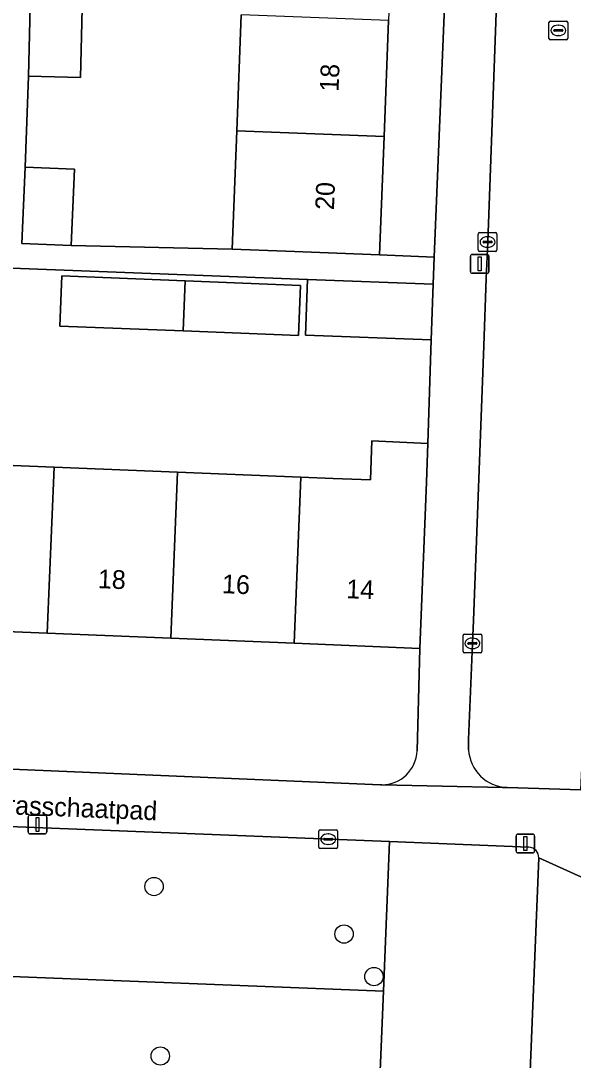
# Model space of a CAD drawing. Extents: x 160732 to 162107, y 387428 to 388479.
# Drawn here: x 161585.9 to 161615.4, y 387874.9 to 387930.4 of the extents above; entities that cross this region are included whole.
import ezdxf

# ---------------------------------------------------------------- set-up
doc = ezdxf.new("R2010")
doc.units = 0
for name, color, linetype in [('IMGEO_Boom', 7, 'Continuous'), ('IMGEO_Erf', 7, 'Continuous'), ('IMGEO_Groenvoorziening', 7, 'Continuous'), ('IMGEO_Kolk', 7, 'Continuous'), ('IMGEO_Lichtmast', 7, 'Continuous'), ('IMGEO_Openbare_ruimte_label', 7, 'Continuous'), ('IMGEO_Pand', 7, 'Continuous'), ('IMGEO_Pand_nummerreeks', 7, 'Continuous'), ('IMGEO_Rijbaan_lokaal_open', 7, 'Continuous'), ('IMGEO_Rioolput', 7, 'Continuous'), ('IMGEO_Voetpad_open', 7, 'Continuous')]:
    doc.layers.add(name, color=color, linetype=linetype)

msp = doc.modelspace()

# ---------------------------------------------------------------- linework, layer by layer
at = {"layer": 'IMGEO_Boom'}
for centre in [(161593.059, 387884.158), (161603.2, 387881.621), (161604.797, 387879.35), (161593.391, 387875.109)]:
    msp.add_circle(centre, 0.489, dxfattribs=at)
at = {"layer": 'IMGEO_Erf'}
for points in [[(161610.564, 387979.956), (161607.502, 387980.082), (161607.257, 387973.764), (161607.017, 387967.568), (161606.776, 387961.371), (161606.536, 387955.175), (161606.295, 387948.978), (161606.055, 387942.782), (161605.815, 387936.585), (161605.574, 387930.389), (161605.334, 387924.192), (161605.089, 387917.875), (161608.015, 387917.755)], [(161607.851, 387913.352), (161601.138, 387913.588), (161601.243, 387916.561), (161568.289, 387917.831), (161568.163, 387914.729), (161568.037, 387911.626), (161567.911, 387908.523), (161567.864, 387907.354), (161574.542, 387907.083), (161581.131, 387906.816), (161587.721, 387906.549), (161594.31, 387906.282), (161600.9, 387906.014), (161602.612, 387905.945), (161604.609, 387905.864), (161604.677, 387907.954), (161607.673, 387907.809)], [(161588.027, 387914.081), (161588.135, 387916.76), (161594.724, 387916.495), (161600.878, 387916.249), (161600.77, 387913.57), (161594.616, 387913.817)]]:
    msp.add_lwpolyline(points, close=True, dxfattribs=at)
for points in [[(161589.214, 387931.024), (161589.131, 387927.349), (161586.364, 387927.412), (161586.183, 387922.56), (161588.812, 387922.447), (161588.637, 387918.381), (161597.228, 387918.18), (161597.473, 387924.497), (161597.713, 387930.694)], [(161607.248, 387896.871), (161600.539, 387897.143), (161593.95, 387897.41), (161587.361, 387897.677), (161580.771, 387897.945), (161574.182, 387898.212), (161567.472, 387898.484), (161567.628, 387902.319), (161562.294, 387902.535), (161561.99, 387893.171)], [(161607.095, 387891.406), (161607.248, 387896.871)], [(161563.683, 387891.347), (161605.141, 387889.589), (161605.217, 387889.587)]]:
    msp.add_lwpolyline(points, dxfattribs=at)
msp.add_arc((161605.221, 387891.462), 1.875, 269.8699, 358.3015, dxfattribs=at)
at = {"layer": 'IMGEO_Groenvoorziening'}
for points in [[(161605.305, 387878.566), (161605.622, 387886.559), (161583.948, 387887.42), (161583.631, 387879.426)], [(161604.965, 387870.483), (161605.305, 387878.566), (161583.631, 387879.426), (161583.311, 387871.368)]]:
    msp.add_lwpolyline(points, close=True, dxfattribs=at)
for points in [[(161613.061, 387886.264), (161605.622, 387886.559), (161605.305, 387878.566), (161604.965, 387870.483), (161611.022, 387870.235), (161611.119, 387870.233)], [(161613.037, 387872.087), (161613.592, 387885.689)]]:
    msp.add_lwpolyline(points, dxfattribs=at)
msp.add_arc((161613.041, 387885.713), 0.552, 357.5567, 87.8869, dxfattribs=at)
at = {"layer": 'IMGEO_Kolk'}
for p, q in [((161610.358, 387918.141), (161610.358, 387918.993)), ((161610.433, 387919.067), (161611.285, 387919.067)), ((161611.359, 387918.993), (161611.359, 387918.141)), ((161610.617, 387918.561), (161610.617, 387918.573)), ((161611.055, 387918.524), (161610.657, 387918.524)), ((161610.66, 387918.61), (161611.058, 387918.61)), ((161610.846, 387918.847), (161610.871, 387918.847)), ((161611.101, 387918.573), (161611.101, 387918.561)), ((161611.285, 387918.067), (161610.433, 387918.067)), ((161610.869, 387918.287), (161610.844, 387918.287)), ((161609.55, 387896.712), (161609.55, 387897.564)), ((161609.625, 387897.638), (161610.477, 387897.638)), ((161610.038, 387897.418), (161610.063, 387897.418)), ((161610.551, 387897.564), (161610.551, 387896.712)), ((161609.809, 387897.132), (161609.809, 387897.144)), ((161610.247, 387897.095), (161609.849, 387897.095)), ((161609.852, 387897.181), (161610.25, 387897.181)), ((161610.061, 387896.858), (161610.036, 387896.858)), ((161610.293, 387897.144), (161610.293, 387897.132)), ((161610.477, 387896.638), (161609.625, 387896.638)), ((161601.856, 387886.258), (161601.856, 387887.11)), ((161601.931, 387887.184), (161602.783, 387887.184)), ((161602.158, 387886.727), (161602.556, 387886.727)), ((161602.344, 387886.964), (161602.369, 387886.964)), ((161602.857, 387887.11), (161602.857, 387886.258)), ((161602.783, 387886.184), (161601.931, 387886.184)), ((161602.115, 387886.678), (161602.115, 387886.69)), ((161602.553, 387886.641), (161602.155, 387886.641)), ((161602.367, 387886.404), (161602.342, 387886.404)), ((161602.599, 387886.69), (161602.599, 387886.678))]:
    msp.add_line(p, q, dxfattribs=at)
for points in [[(161610.358, 387918.141), (161610.358, 387918.993)], [(161610.433, 387919.067), (161611.285, 387919.067)], [(161611.359, 387918.993), (161611.359, 387918.141)], [(161611.285, 387918.067), (161610.433, 387918.067)], [(161609.55, 387896.712), (161609.55, 387897.564)], [(161609.625, 387897.638), (161610.477, 387897.638)], [(161610.551, 387897.564), (161610.551, 387896.712)], [(161610.477, 387896.638), (161609.625, 387896.638)], [(161601.856, 387886.258), (161601.856, 387887.11)], [(161601.931, 387887.184), (161602.783, 387887.184)], [(161602.857, 387887.11), (161602.857, 387886.258)], [(161602.783, 387886.184), (161601.931, 387886.184)]]:
    msp.add_lwpolyline(points, dxfattribs=at)
for centre, radius, start, end in [((161610.435, 387918.991), 0.0765, 91.552, 178.448), ((161610.435, 387918.991), 0.0765, 91.552, 178.448), ((161611.283, 387918.991), 0.0765, 1.552, 88.448), ((161611.283, 387918.991), 0.0765, 1.552, 88.448), ((161610.657, 387918.57), 0.0403, 85.8775, 175.7526), ((161610.654, 387918.56), 0.0366, 178.938, 274.7102), ((161611.058, 387918.567), 0.043, 264.8664, 352.4533), ((161611.062, 387918.572), 0.0386, 1.7309, 96.639), ((161610.435, 387918.143), 0.0765, 181.552, 268.448), ((161610.435, 387918.143), 0.0765, 181.552, 268.448), ((161611.283, 387918.143), 0.0765, 271.552, 358.448), ((161611.283, 387918.143), 0.0765, 271.552, 358.448), ((161609.627, 387897.562), 0.0765, 91.552, 178.448), ((161609.627, 387897.562), 0.0765, 91.552, 178.448), ((161610.475, 387897.562), 0.0765, 1.552, 88.448), ((161610.475, 387897.562), 0.0765, 1.552, 88.448), ((161609.627, 387896.714), 0.0765, 181.552, 268.448), ((161609.627, 387896.714), 0.0765, 181.552, 268.448), ((161609.849, 387897.141), 0.0403, 85.8775, 175.7526), ((161609.846, 387897.131), 0.0366, 178.938, 274.7102), ((161610.25, 387897.138), 0.043, 264.8664, 352.4533), ((161610.254, 387897.143), 0.0386, 1.7309, 96.639), ((161610.475, 387896.714), 0.0765, 271.552, 358.448), ((161610.475, 387896.714), 0.0765, 271.552, 358.448), ((161601.933, 387887.108), 0.0765, 91.552, 178.448), ((161601.933, 387887.108), 0.0765, 91.552, 178.448), ((161602.155, 387886.687), 0.0403, 85.8775, 175.7526), ((161602.56, 387886.689), 0.0386, 1.7309, 96.639), ((161602.781, 387887.108), 0.0765, 1.552, 88.448), ((161602.781, 387887.108), 0.0765, 1.552, 88.448), ((161601.933, 387886.26), 0.0765, 181.552, 268.448), ((161601.933, 387886.26), 0.0765, 181.552, 268.448), ((161602.152, 387886.677), 0.0366, 178.938, 274.7102), ((161602.556, 387886.684), 0.043, 264.8664, 352.4533), ((161602.781, 387886.26), 0.0765, 271.552, 358.448), ((161602.781, 387886.26), 0.0765, 271.552, 358.448)]:
    msp.add_arc(centre, radius, start, end, dxfattribs=at)
for centre, major_axis, ratio, start_param, end_param in [((161610.845, 387918.567), (-0.387, 0.002), 0.722429, 4.712389, 7.853982), ((161610.87, 387918.567), (-0.39, 0.002), 0.717154, 1.570796, 4.712389), ((161610.037, 387897.138), (-0.387, 0.002), 0.722429, 4.712389, 7.853982), ((161610.062, 387897.138), (-0.39, 0.002), 0.717154, 1.570796, 4.712389), ((161602.343, 387886.684), (-0.387, 0.002), 0.722429, 4.712389, 7.853982), ((161602.368, 387886.684), (-0.39, 0.002), 0.717154, 1.570796, 4.712389)]:
    msp.add_ellipse(centre, major_axis=major_axis, ratio=ratio, start_param=start_param, end_param=end_param, dxfattribs=at)
at = {"layer": 'IMGEO_Lichtmast'}
for p, q in [((161609.943, 387916.999), (161609.943, 387917.799)), ((161609.943, 387917.799), (161609.943, 387916.999)), ((161610.043, 387917.899), (161610.833, 387917.899)), ((161610.833, 387917.899), (161610.043, 387917.899)), ((161610.933, 387917.799), (161610.933, 387916.999)), ((161610.933, 387916.999), (161610.933, 387917.799)), ((161610.833, 387916.899), (161610.043, 387916.899)), ((161610.043, 387916.899), (161610.833, 387916.899)), ((161586.341, 387887.069), (161586.341, 387887.869)), ((161586.341, 387887.869), (161586.341, 387887.069)), ((161586.441, 387887.969), (161587.231, 387887.969)), ((161587.231, 387887.969), (161586.441, 387887.969)), ((161587.331, 387887.869), (161587.331, 387887.069)), ((161587.331, 387887.069), (161587.331, 387887.869)), ((161587.231, 387886.969), (161586.441, 387886.969)), ((161586.441, 387886.969), (161587.231, 387886.969)), ((161612.379, 387886.055), (161612.379, 387886.855)), ((161612.379, 387886.855), (161612.379, 387886.055)), ((161612.479, 387886.955), (161613.269, 387886.955)), ((161613.269, 387886.955), (161612.479, 387886.955)), ((161613.369, 387886.855), (161613.369, 387886.055)), ((161613.369, 387886.055), (161613.369, 387886.855)), ((161613.269, 387885.955), (161612.479, 387885.955)), ((161612.479, 387885.955), (161613.269, 387885.955))]:
    msp.add_line(p, q, dxfattribs=at)
for points in [[(161610.363, 387917.774), (161610.513, 387917.774), (161610.513, 387917.024), (161610.363, 387917.024), (161610.363, 387917.774)], [(161586.761, 387887.844), (161586.911, 387887.844), (161586.911, 387887.094), (161586.761, 387887.094), (161586.761, 387887.844)], [(161612.799, 387886.83), (161612.949, 387886.83), (161612.949, 387886.08), (161612.799, 387886.08), (161612.799, 387886.83)]]:
    msp.add_lwpolyline(points, dxfattribs=at)
for centre, start, end in [((161610.043, 387917.799), 90, 180), ((161610.043, 387917.799), 90, 180), ((161610.833, 387917.799), 0, 90), ((161610.833, 387917.799), 360, 90), ((161610.043, 387916.999), 180, 270), ((161610.043, 387916.999), 180, 270), ((161610.833, 387916.999), 270, 0), ((161610.833, 387916.999), 270, 0), ((161586.441, 387887.869), 90, 180), ((161586.441, 387887.869), 90, 180), ((161587.231, 387887.869), 0, 90), ((161587.231, 387887.869), 360, 90), ((161586.441, 387887.069), 180, 270), ((161586.441, 387887.069), 180, 270), ((161587.231, 387887.069), 270, 0), ((161587.231, 387887.069), 270, 0), ((161612.479, 387886.855), 90, 180), ((161612.479, 387886.855), 90, 180), ((161613.269, 387886.855), 0, 90), ((161613.269, 387886.855), 360, 90), ((161612.479, 387886.055), 180, 270), ((161612.479, 387886.055), 180, 270), ((161613.269, 387886.055), 270, 0), ((161613.269, 387886.055), 270, 0)]:
    msp.add_arc(centre, 0.1, start, end, dxfattribs=at)
at = {"layer": 'IMGEO_Pand'}
for points in [[(161586.364, 387927.412), (161589.131, 387927.349), (161589.214, 387931.024), (161586.448, 387931.131)], [(161605.334, 387924.192), (161605.574, 387930.389), (161597.713, 387930.694), (161597.473, 387924.497)], [(161597.473, 387924.497), (161597.228, 387918.18), (161600.093, 387918.069), (161605.089, 387917.875), (161605.334, 387924.192)], [(161586.183, 387922.56), (161586.008, 387918.494), (161588.637, 387918.381), (161588.812, 387922.447)], [(161588.135, 387916.76), (161588.027, 387914.081), (161594.616, 387913.817), (161594.724, 387916.495)], [(161600.77, 387913.57), (161600.878, 387916.249), (161594.724, 387916.495), (161594.616, 387913.817)], [(161607.956, 387916.324), (161601.243, 387916.561), (161601.138, 387913.588), (161607.851, 387913.352)], [(161607.607, 387905.743), (161607.673, 387907.809), (161604.677, 387907.954), (161604.609, 387905.864), (161602.612, 387905.945), (161600.9, 387906.014), (161600.539, 387897.143), (161607.248, 387896.871)], [(161587.721, 387906.549), (161581.131, 387906.816), (161580.771, 387897.945), (161587.361, 387897.677)], [(161594.31, 387906.282), (161587.721, 387906.549), (161587.361, 387897.677), (161593.95, 387897.41)], [(161593.95, 387897.41), (161600.539, 387897.143), (161600.9, 387906.014), (161594.31, 387906.282)]]:
    msp.add_lwpolyline(points, close=True, dxfattribs=at)
at = {"layer": 'IMGEO_Rijbaan_lokaal_open'}
for points in [[(161613.823, 388000), (161613.85, 387999.144), (161611.619, 387939.137), (161610.868, 387918.574), (161610.794, 387916.62), (161610.659, 387913.029), (161610.105, 387898.353), (161610.052, 387897.138), (161609.836, 387892.004), (161609.847, 387891.461)], [(161611.907, 387889.442), (161615.836, 387889.324), (161615.909, 387890.891), (161616.225, 387899.415), (161617.005, 387919.113), (161617.118, 387921.656), (161617.119, 387921.789), (161618.413, 387938.488), (161619.593, 387969.377)]]:
    msp.add_lwpolyline(points, dxfattribs=at)
msp.add_arc((161611.987, 387891.584), 2.144, 183.3001, 267.8516, dxfattribs=at)
at = {"layer": 'IMGEO_Rioolput'}
for p, q in [((161614.137, 387929.436), (161614.137, 387930.288)), ((161614.212, 387930.362), (161615.064, 387930.362)), ((161614.625, 387930.142), (161614.65, 387930.142)), ((161615.138, 387930.288), (161615.138, 387929.436)), ((161614.396, 387929.856), (161614.396, 387929.868)), ((161614.834, 387929.819), (161614.436, 387929.819)), ((161614.439, 387929.905), (161614.837, 387929.905)), ((161614.648, 387929.582), (161614.623, 387929.582)), ((161614.88, 387929.868), (161614.88, 387929.856)), ((161615.064, 387929.362), (161614.212, 387929.362))]:
    msp.add_line(p, q, dxfattribs=at)
for points in [[(161614.137, 387929.436), (161614.137, 387930.288)], [(161614.212, 387930.362), (161615.064, 387930.362)], [(161615.138, 387930.288), (161615.138, 387929.436)], [(161615.064, 387929.362), (161614.212, 387929.362)]]:
    msp.add_lwpolyline(points, dxfattribs=at)
for centre, radius, start, end in [((161614.214, 387930.286), 0.0765, 91.552, 178.448), ((161614.214, 387930.286), 0.0765, 91.552, 178.448), ((161615.062, 387930.286), 0.0765, 1.552, 88.448), ((161615.062, 387930.286), 0.0765, 1.552, 88.448), ((161614.436, 387929.865), 0.0403, 85.8775, 175.7526), ((161614.433, 387929.855), 0.0366, 178.938, 274.7102), ((161614.837, 387929.862), 0.043, 264.8664, 352.4533), ((161614.841, 387929.867), 0.0386, 1.7309, 96.639), ((161614.214, 387929.438), 0.0765, 181.552, 268.448), ((161614.214, 387929.438), 0.0765, 181.552, 268.448), ((161615.062, 387929.438), 0.0765, 271.552, 358.448), ((161615.062, 387929.438), 0.0765, 271.552, 358.448)]:
    msp.add_arc(centre, radius, start, end, dxfattribs=at)
for centre, major_axis, ratio, start_param, end_param in [((161614.624, 387929.862), (-0.387, 0.002), 0.722429, 4.712389, 7.853982), ((161614.649, 387929.862), (-0.39, 0.002), 0.717154, 1.570796, 4.712389)]:
    msp.add_ellipse(centre, major_axis=major_axis, ratio=ratio, start_param=start_param, end_param=end_param, dxfattribs=at)
at = {"layer": 'IMGEO_Voetpad_open'}
for points in [[(161611.386, 388000), (161610.627, 387981.489), (161610.564, 387979.956), (161608.015, 387917.755), (161607.956, 387916.324), (161607.851, 387913.352), (161607.673, 387907.809), (161607.607, 387905.743), (161607.248, 387896.871), (161607.095, 387891.406)], [(161609.847, 387891.461), (161609.836, 387892.004), (161610.052, 387897.138), (161610.105, 387898.353), (161610.659, 387913.029), (161610.794, 387916.62), (161610.868, 387918.574), (161611.619, 387939.137), (161613.85, 387999.144)], [(161584.604, 387931.259), (161584.52, 387927.523), (161584.196, 387922.672), (161584.021, 387918.605), (161581.392, 387918.718), (161572.483, 387919.209), (161569.639, 387919.32), (161564.642, 387919.515), (161564.603, 387917.981), (161568.289, 387917.831), (161601.243, 387916.561), (161607.956, 387916.324), (161608.015, 387917.755), (161605.089, 387917.875), (161600.093, 387918.069), (161597.228, 387918.18), (161588.637, 387918.381), (161586.008, 387918.494), (161586.183, 387922.56), (161586.364, 387927.412), (161586.448, 387931.131)], [(161622.138, 387891.005), (161620.594, 387890.648), (161615.909, 387890.891), (161615.836, 387889.324), (161611.907, 387889.442), (161611.655, 387889.441), (161605.217, 387889.587), (161605.141, 387889.589), (161563.683, 387891.347)], [(161605.217, 387889.587), (161611.655, 387889.441), (161611.907, 387889.442)], [(161558.291, 387888.495), (161564.211, 387888.247), (161583.948, 387887.42), (161605.622, 387886.559), (161613.061, 387886.264)], [(161616.161, 387872.098), (161616.774, 387884.246), (161613.592, 387885.689), (161613.037, 387872.087)], [(161613.592, 387885.689), (161616.774, 387884.246)]]:
    msp.add_lwpolyline(points, dxfattribs=at)
for centre, radius, start, end in [((161605.221, 387891.462), 1.875, 269.8699, 358.3015), ((161611.987, 387891.584), 2.144, 183.3001, 267.8516), ((161613.041, 387885.713), 0.552, 357.5567, 87.8869)]:
    msp.add_arc(centre, radius, start, end, dxfattribs=at)

# ---------------------------------------------------------------- texts
at = {"layer": 'IMGEO_Openbare_ruimte_label'}
msp.add_text('Brasschaatpad', height=1, rotation=357.6498, dxfattribs=at).set_placement((161584.298, 387888.058))
at = {"layer": 'IMGEO_Pand_nummerreeks'}
for s, rotation, p in [('18', 87.7786, (161602.904, 387926.572)), ('20', 87.7786, (161602.66, 387920.261)), ('18', 357.6778, (161590.045, 387900.091)), ('16', 357.6778, (161596.672, 387899.822)), ('14', 357.6795, (161603.301, 387899.553))]:
    msp.add_text(s, height=1, rotation=rotation, dxfattribs=at).set_placement(p)

doc.saveas('drawing.dxf')
